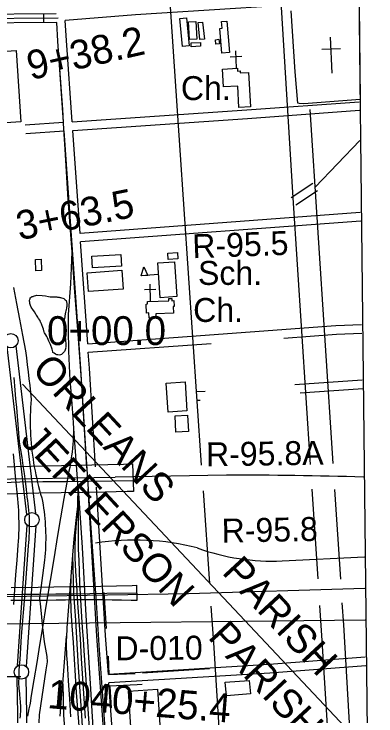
# Model space of a CAD drawing. Extents: x 3651524 to 3689615, y 505651 to 531377.
# Drawn here: x 3686076 to 3687330, y 524706 to 527141 of the extents above; entities that cross this region are included whole.
import ezdxf

# ---------------------------------------------------------------- set-up
doc = ezdxf.new("R2010")
doc.units = 0
for name, color, linetype in [('V-BLDG-IDEN', 7, 'Continuous'), ('V-BLDG-OTLN', 7, 'Continuous'), ('V-BRDG-OTLN', 7, 'Continuous'), ('V-FLOD-BASE', 7, 'Continuous'), ('V-GRID-FRAM', 7, 'Continuous'), ('V-GRID-MAJR', 7, 'Continuous'), ('V-LEVE-TOET', 7, 'Continuous'), ('V-RAIL-TRAK', 7, 'Continuous'), ('V-RIVR-RANG', 7, 'Continuous'), ('V-RIVR-RANG-IDEN', 7, 'Continuous'), ('V-ROAD-CNTR', 7, 'Continuous'), ('V-SITE-OTLN', 7, 'Continuous'), ('V-SITE-OTLN-IDEN', 7, 'Continuous'), ('V-SITE-VEGE', 7, 'Continuous'), ('V-SURV-IDEN', 7, 'Continuous'), ('V-SURV-LINE', 7, 'Continuous'), ('V-TOPO-BNDY', 7, 'Continuous'), ('V-TOPO-GNAM-IDEN', 7, 'Continuous'), ('V-TOPO-SHOR', 7, 'Continuous')]:
    doc.layers.add(name, color=color, linetype=linetype)

msp = doc.modelspace()

# ---------------------------------------------------------------- linework, layer by layer
at = {"layer": 'V-BLDG-OTLN'}
msp.add_line((3686576.446, 526237.134), (3686516.586, 526233.038), dxfattribs=at)
for points in [[(3686659.475, 527028.631), (3686650.181, 527125.777), (3686673.459, 527128.006), (3686682.724, 527030.855)], [(3686683.543, 527053.18), (3686680.858, 527114.274), (3686706.419, 527115.396), (3686709.082, 527054.3)], [(3686720.366, 527052.152), (3686713.534, 527111.124), (3686729.312, 527112.951), (3686736.144, 527053.981)], [(3686796.539, 527004.978), (3686789.439, 527091.033), (3686797.033, 527091.662), (3686795.136, 527114.63), (3686813.36, 527116.135), (3686822.354, 527007.108)], [(3686785.781, 527053.831), (3686788.022, 527037.877), (3686775.752, 527036.155), (3686773.516, 527052.109)], [(3686722.674, 527029.253), (3686690.047, 527027.543), (3686689.357, 527040.71), (3686721.986, 527042.42)], [(3686083.897, 527014.841), (3686099.974, 526766.579), (3685978.656, 526758.723), (3685962.577, 527006.987)], [(3686448.744, 526266.748), (3686347.845, 526260.397), (3686345.303, 526300.818), (3686446.2, 526307.167)], [(3686609.274, 526311.9), (3686642.773, 526313.752), (3686643.99, 526291.781), (3686610.491, 526289.925)], [(3686171.068, 526251.4), (3686152.152, 526250.675), (3686150.649, 526290.046), (3686169.565, 526290.767)], [(3686632.417, 526281.475), (3686640.273, 526160.872), (3686582.415, 526157.104), (3686574.561, 526277.709)], [(3686329.663, 526243.915), (3686449.481, 526252.559), (3686454.202, 526187.107), (3686334.386, 526178.461)], [(3686516.586, 526233.038), (3686526.062, 526263.756), (3686539.634, 526234.615)], [(3686668.564, 525864.885), (3686675.29, 525764.658), (3686609.571, 525760.249), (3686602.846, 525860.476)], [(3686677.594, 525749.718), (3686680.543, 525692.728), (3686637.109, 525690.484), (3686634.164, 525747.473)], [(3686894.878, 524783.173), (3686811.672, 524776.662), (3686808.02, 524823.334), (3686891.227, 524829.842)], [(3686573, 524799.487), (3686592.751, 524498.281), (3686492, 524491.677), (3686472.253, 524792.884)]]:
    msp.add_lwpolyline(points, close=True, dxfattribs=at)
at = {"layer": 'V-BRDG-OTLN'}
msp.add_lwpolyline([(3685954.94, 525569.951), (3685976.598, 525570.174), (3686029.393, 525571.034), (3686082.189, 525571.974), (3686134.98, 525572.994), (3686187.765, 525574.096), (3686240.546, 525575.273), (3686293.319, 525576.533), (3686346.086, 525577.868), (3686400.683, 525578.964), (3686455.279, 525580.06), (3686486.298, 525580.68), (3686489.876, 525485.059), (3686468.62, 525484.551), (3686391.263, 525482.501), (3686315.042, 525481.381), (3686238.82, 525480.15), (3686162.593, 525478.813), (3686086.369, 525477.367), (3686010.142, 525475.812), (3685957.586, 525474.667)], close=True, dxfattribs=at)
for points in [[(3685676.668, 525509.029), (3685736.667, 525509.922), (3685796.665, 525510.962), (3685856.659, 525512.15), (3685916.649, 525513.483), (3685976.633, 525514.964), (3686036.61, 525516.592), (3686096.58, 525518.366), (3686176.274, 525519.24), (3686255.964, 525520.174), (3686335.647, 525521.167), (3686415.327, 525522.218), (3686488.448, 525523.189)], [(3686065.698, 525152.136), (3686159.239, 525153.136), (3686213.683, 525154.037), (3686268.125, 525154.989), (3686322.554, 525155.995), (3686376.982, 525157.051), (3686431.401, 525158.161), (3686485.811, 525159.323), (3686500.675, 525159.654), (3686501.658, 525106.447), (3686481.358, 525107.08), (3686448.94, 525107.889), (3686416.514, 525108.493), (3686384.084, 525108.895), (3686351.648, 525109.093), (3686319.214, 525109.087), (3686286.776, 525108.878), (3686254.337, 525108.465), (3686221.899, 525107.846), (3686189.467, 525107.029), (3686127.525, 525106.918), (3686065.586, 525106.609)], [(3686501.175, 525132.592), (3686397.917, 525130.788), (3686339.057, 525129.862), (3686280.191, 525129.098), (3686221.322, 525128.5), (3686162.448, 525128.066), (3686103.57, 525127.794), (3686052.644, 525126.743), (3686001.719, 525125.637), (3685950.797, 525124.474), (3685899.878, 525123.255), (3685848.962, 525121.979), (3685798.053, 525120.646), (3685747.148, 525119.26), (3685696.251, 525117.816)]]:
    msp.add_lwpolyline(points, dxfattribs=at)
at = {"layer": 'V-FLOD-BASE'}
for points in [[(3686075.84, 525879.954), (3686076.962, 525865.442), (3686077.886, 525850.916), (3686078.607, 525836.379), (3686081.644, 525806.53), (3686084.476, 525776.657), (3686087.108, 525746.769), (3686089.535, 525716.864), (3686091.759, 525686.941), (3686093.78, 525657.005), (3686098.395, 525629.681), (3686102.755, 525602.315), (3686106.863, 525574.913), (3686110.717, 525547.472), (3686114.32, 525519.996), (3686117.668, 525492.487), (3686120.763, 525464.952), (3686122.497, 525453.8), (3686124.025, 525442.62), (3686125.346, 525431.414), (3686126.46, 525420.185), (3686127.366, 525408.937), (3686128.06, 525397.675), (3686128.547, 525386.401), (3686128.826, 525375.118), (3686128.893, 525363.836), (3686128.752, 525352.551), (3686128.404, 525341.273), (3686127.845, 525330.003), (3686127.077, 525318.743), (3686126.1, 525307.502), (3686124.914, 525296.281), (3686120.47, 525232.686), (3686115.772, 525169.11), (3686110.822, 525105.552), (3686107.408, 525064.834), (3686104.209, 525024.097), (3686101.223, 524983.344), (3686098.452, 524942.577), (3686095.894, 524901.795)], [(3686095.894, 524901.795), (3686094.417, 524881.579), (3686093.221, 524861.347), (3686092.302, 524841.098), (3686091.661, 524820.839), (3686092.988, 524802.246), (3686094.634, 524783.672), (3686096.603, 524765.13), (3686097.366, 524757.829), (3686097.921, 524750.509), (3686098.263, 524743.175), (3686098.392, 524735.837), (3686098.311, 524728.495), (3686098.018, 524721.161), (3686097.512, 524713.838), (3686096.793, 524706.532), (3686095.867, 524699.25)]]:
    msp.add_lwpolyline(points, dxfattribs=at)
at = {"layer": 'V-GRID-FRAM'}
msp.add_lwpolyline([(3655577.191, 529244.355), (3687244.414, 529585.207), (3687448.048, 511403.469), (3655764.959, 511062.446), (3655577.191, 529244.355)], dxfattribs=at)
at = {"layer": 'V-GRID-MAJR'}
msp.add_line((3682016.812, 524981.034), (3687293.027, 525039.744), dxfattribs=at)
at = {"layer": 'V-LEVE-TOET'}
for points in [[(3686074.281, 526192.076), (3686084.943, 526137.2), (3686095.363, 526082.276), (3686105.538, 526027.308), (3686115.465, 525972.295), (3686118.885, 525948.337), (3686122.098, 525924.349), (3686125.105, 525900.334), (3686127.904, 525876.293), (3686130.499, 525852.229), (3686132.885, 525828.142), (3686135.062, 525804.037), (3686134.06, 525790.26), (3686133.268, 525776.471), (3686132.682, 525762.672), (3686132.305, 525748.864), (3686132.137, 525735.052), (3686132.178, 525721.239)], [(3686132.178, 525721.239), (3686132.426, 525707.429), (3686132.885, 525693.623), (3686133.55, 525679.826), (3686134.425, 525666.041), (3686135.506, 525652.27), (3686136.795, 525638.518), (3686138.292, 525624.786), (3686139.996, 525611.079), (3686141.906, 525597.398), (3686144.024, 525583.748), (3686146.346, 525570.133), (3686148.874, 525556.553), (3686151.606, 525543.013), (3686154.542, 525529.515), (3686157.682, 525516.064), (3686161.024, 525502.662), (3686164.569, 525489.311), (3686168.315, 525476.015), (3686172.262, 525462.779), (3686174.49, 525450.923), (3686176.522, 525439.034), (3686178.355, 525427.113), (3686179.989, 525415.161), (3686181.422, 525403.182), (3686182.657, 525391.183), (3686183.692, 525379.163), (3686184.523, 525367.129), (3686185.156, 525355.083), (3686185.588, 525343.028), (3686185.817, 525330.968), (3686185.846, 525318.905), (3686185.674, 525306.842), (3686185.301, 525294.786), (3686184.728, 525282.735), (3686183.952, 525270.699), (3686182.975, 525258.675), (3686181.799, 525246.67), (3686174.92, 525193.842), (3686168.145, 525141.003), (3686164.815, 525114.635)], [(3686073.206, 525615.707), (3686080.44, 525537.607), (3686087.96, 525459.535), (3686089.195, 525446.178), (3686090.229, 525432.8), (3686091.059, 525419.41), (3686091.685, 525406.01), (3686092.109, 525392.6), (3686092.328, 525379.188), (3686092.347, 525365.771), (3686092.158, 525352.357), (3686091.767, 525338.947), (3686091.173, 525325.542), (3686090.377, 525312.151), (3686089.375, 525298.773), (3686085.277, 525247.239), (3686081.439, 525195.685), (3686077.863, 525144.11), (3686074.548, 525092.521)], [(3686164.815, 525114.635), (3686167.424, 525084.777), (3686174.203, 525012.817), (3686180.818, 524963.947), (3686190.137, 524912.356), (3686191.085, 524894.551)], [(3686191.085, 524894.551), (3686186.475, 524866.729), (3686181.515, 524835.544), (3686176.757, 524804.328), (3686172.204, 524773.082), (3686167.854, 524741.805), (3686163.707, 524710.503), (3686161.522, 524683.099)]]:
    msp.add_lwpolyline(points, dxfattribs=at)
at = {"layer": 'V-RAIL-TRAK'}
for points in [[(3686234.169, 526950.85), (3686244.333, 526809.521), (3686247.972, 526741.917), (3686251.749, 526672.543), (3686262.189, 526497.271), (3686273.095, 526361.888)], [(3686273.095, 526361.888), (3686276.142, 526316.154), (3686284.349, 526192.928), (3686297.204, 526031.064), (3686310.746, 525839.601), (3686322.321, 525650.116), (3686336.587, 525439.704), (3686347.857, 525276.27), (3686360.27, 525100.201), (3686370.408, 524951.373), (3686381.293, 524789.913), (3686390.323, 524663.191), (3686399.34, 524532.129), (3686409.484, 524385.273), (3686421.145, 524219.864), (3686429.761, 524087.223), (3686442.196, 523918.257), (3686457.343, 523734.287)], [(3686276.142, 526316.154), (3686271.809, 526205.265), (3686263.543, 526098.337), (3686263.433, 526072.933), (3686263.523, 526047.528), (3686263.818, 526022.122), (3686264.315, 525996.717), (3686265.016, 525971.32), (3686265.921, 525945.925), (3686267.029, 525920.54), (3686268.34, 525895.163), (3686269.853, 525869.796)], [(3686269.853, 525869.796), (3686273.75, 525821.263), (3686277.437, 525772.713), (3686280.91, 525724.147), (3686282.377, 525702.333)], [(3686282.377, 525702.333), (3686282.008, 525688.86), (3686281.422, 525675.392), (3686280.621, 525661.937), (3686279.606, 525648.496), (3686278.377, 525635.073), (3686276.933, 525621.673), (3686275.272, 525608.295), (3686273.4, 525594.949), (3686271.315, 525581.63), (3686269.018, 525568.349), (3686266.509, 525555.107), (3686263.787, 525541.907), (3686260.854, 525528.751), (3686249.009, 525461.067), (3686237.405, 525393.339), (3686226.04, 525325.573), (3686214.92, 525257.77), (3686201.221, 525176.137), (3686187.648, 525094.487), (3686174.203, 525012.817), (3686164.408, 524952.26), (3686154.555, 524891.708), (3686144.647, 524831.161), (3686134.683, 524770.624), (3686132.653, 524757.552), (3686130.403, 524744.519), (3686127.927, 524731.524), (3686125.227, 524718.575), (3686122.307, 524705.674)], [(3686282.377, 525702.333), (3686296.426, 525513.999), (3686297.837, 525495.076), (3686312.124, 525290.583), (3686324.721, 525054.918), (3686339.295, 524819.246), (3686351.648, 524626.603), (3686369.367, 524401.145), (3686377.715, 524291.431), (3686378.782, 524279.483), (3686380.103, 524267.56), (3686381.674, 524255.667), (3686383.495, 524243.809), (3686385.563, 524231.994), (3686387.883, 524220.224), (3686390.45, 524208.506), (3686409.473, 524117.665), (3686424.59, 524038.282), (3686441.066, 523933.625)], [(3686296.426, 525513.999), (3686297.083, 525481.666), (3686297.358, 525468.22), (3686298.06, 525422.439), (3686298.533, 525376.654), (3686298.775, 525330.867), (3686298.785, 525285.078), (3686300.12, 525246), (3686301.669, 525206.928), (3686303.43, 525167.867), (3686305.404, 525128.816), (3686307.594, 525089.775), (3686309.996, 525050.748), (3686312.611, 525011.733), (3686315.44, 524972.733), (3686318.481, 524933.75), (3686341.713, 524578.065)], [(3686297.083, 525481.666), (3686296.389, 525460.729), (3686295.496, 525439.798), (3686294.407, 525418.878), (3686294.224, 525415.951), (3686293.114, 525397.966), (3686291.625, 525377.068), (3686289.938, 525356.183), (3686288.879, 525343.487), (3686288.023, 525330.775), (3686287.374, 525318.051), (3686286.929, 525305.318), (3686286.694, 525292.58), (3686286.661, 525279.839), (3686286.835, 525267.101), (3686287.214, 525254.366), (3686289.598, 525207.621), (3686292.201, 525160.885), (3686295.021, 525114.164), (3686298.058, 525067.458), (3686301.314, 525020.763), (3686304.79, 524974.085), (3686309.142, 524905.205), (3686313.457, 524836.32), (3686317.739, 524767.432), (3686321.987, 524698.543)], [(3686294.224, 525415.951), (3686282.842, 525320.48), (3686278.285, 525264.408), (3686272.808, 525189.916), (3686260.504, 525025.734), (3686259.4, 525013.532), (3686258.501, 525001.313), (3686257.809, 524989.081), (3686257.555, 524982.74), (3686257.035, 524964.589), (3686256.957, 524952.337), (3686257.084, 524940.086), (3686257.416, 524927.837), (3686257.952, 524915.598), (3686258.694, 524903.368), (3686259.642, 524891.153), (3686263.738, 524828.515), (3686267.86, 524765.879), (3686272.012, 524703.245)], [(3686278.285, 525264.408), (3686282.557, 525130.993), (3686288.549, 525038.618), (3686297.849, 524875.98), (3686309.5, 524707.806), (3686320.746, 524536.874)], [(3686272.808, 525189.916), (3686272.331, 525174.212), (3686272.008, 525156.953), (3686271.883, 525139.69), (3686271.958, 525122.43), (3686272.233, 525105.169), (3686272.708, 525087.913), (3686273.38, 525070.665), (3686274.252, 525053.425), (3686275.325, 525036.195), (3686276.597, 525018.979), (3686280.628, 524961.265), (3686284.468, 524903.538), (3686288.119, 524845.796), (3686291.58, 524788.043), (3686296.047, 524729.578), (3686300.229, 524671.092)], [(3686236.08, 524706.17), (3686240.982, 524768.243), (3686244.72, 524817.851), (3686257.555, 524982.74)], [(3686244.72, 524817.851), (3686247.896, 524709.699), (3686256.166, 524591.269)]]:
    msp.add_lwpolyline(points, dxfattribs=at)
at = {"layer": 'V-RIVR-RANG'}
msp.add_line((3686100.184, 524842.542), (3685200.24, 524832.492), dxfattribs=at)
at = {"layer": 'V-ROAD-CNTR'}
msp.add_line((3686179.107, 527110.856), (3686178.872, 527140.855), dxfattribs=at)
for points in [[(3687103.645, 525578.814), (3687043.285, 526503.1), (3686990.746, 527354.055), (3686872.968, 529114.378)], [(3686726.071, 525576.302), (3686635.799, 526908.46), (3686523.265, 528575.252), (3686486.737, 529093.25)], [(3686222.081, 527141.193), (3685928.372, 527138.901), (3685922.411, 527144.888), (3685891.547, 527186.451), (3685855.91, 527236.973), (3685838.436, 527271.104), (3685796.457, 527344.593)], [(3686228.988, 527126.246), (3685922.188, 527123.852), (3685911.015, 527135.074), (3685879.395, 527177.655), (3685843.041, 527229.195), (3685825.241, 527263.962), (3685783.432, 527337.153)], [(3687268.579, 527187.543), (3687262.734, 527187.34), (3686496.746, 527138.547), (3686253.643, 527118.801)], [(3686224.085, 527111.206), (3685926.385, 527108.884)], [(3686247.902, 526765.518), (3686228.343, 527047.485), (3686224.085, 527111.206)], [(3686277.835, 526767.531), (3686258.272, 527049.523), (3686253.643, 527118.801)], [(3686277.834, 526767.531), (3686882.878, 526808.208), (3687271.21, 526836.994)], [(3687181.717, 525582.113), (3687101.669, 526809.385)], [(3686279.91, 526737.603), (3686884.994, 526778.282), (3687273.428, 526807.076)], [(3686114.759, 526756.567), (3686247.901, 526765.518)], [(3686116.771, 526726.636), (3686249.977, 526735.591)], [(3686328.009, 525566.662), (3686307.204, 525910.667), (3686249.978, 526735.591)], [(3686304.692, 526380.375), (3686279.911, 526737.603)], [(3687119.184, 526540.852), (3687273.655, 526702.728)], [(3687110.86, 526553.33), (3687035.767, 526503.234)], [(3687127.508, 526528.374), (3687052.415, 526478.278)], [(3687275.522, 526452.188), (3686304.693, 526380.376)], [(3687277.736, 526422.27), (3686306.769, 526350.447)], [(3686331.24, 525997.682), (3686306.768, 526350.447)], [(3686331.24, 525997.683), (3687191.42, 526060.33), (3687280.369, 526063.939)], [(3687010.521, 526017.075), (3687193.118, 526030.374), (3687281.585, 526033.963)], [(3686333.316, 525967.754), (3686759.128, 525998.766)], [(3686357.845, 525570.301), (3686337.142, 525912.611), (3686333.316, 525967.754)], [(3687049.296, 525855.859), (3687282.037, 525872.687)], [(3687067.202, 525827.075), (3687284.201, 525842.765)], [(3686708.727, 525831.234), (3686738.829, 525833.411)], [(3686710.891, 525801.312), (3686720.998, 525802.043)], [(3682737.439, 525473.146), (3683036.302, 525481.108), (3683311.606, 525484.486), (3686426.526, 525534.85)], [(3686811.7, 525541.357), (3686426.526, 525534.85)], [(3686427.448, 524083.757), (3686363.286, 524983.388), (3686332.427, 525493.621)], [(3686402.826, 524850.703), (3686393.222, 524985.36), (3686362.129, 525499.47)], [(3686753.877, 525165.946), (3686732.092, 525487.434)], [(3687129.539, 525182.305), (3687109.28, 525492.521)], [(3687207.854, 525181.403), (3687187.62, 525491.623)], [(3687004.541, 525243.958), (3687289.83, 525258.592)], [(3686680.316, 525129.466), (3686119.722, 525121.308)], [(3687291.065, 525148.285), (3686680.316, 525129.466)], [(3686119.722, 525121.308), (3683779.34, 525087.253)], [(3686887.377, 523066.723), (3686767.809, 524960.346), (3686759.223, 525087.05)], [(3687235.977, 523498.45), (3687142.369, 524985.836), (3687135.628, 525089.06)], [(3687286.346, 523841.081), (3687218.237, 525022.209), (3687213.262, 525098.481)], [(3687292.764, 524910.226), (3686960.416, 524885.015), (3686402.826, 524850.704)], [(3687295.034, 524880.312), (3686962.472, 524855.085), (3686404.961, 524820.779)], [(3686429.879, 524471.384), (3686404.96, 524820.778)]]:
    msp.add_lwpolyline(points, dxfattribs=at)
for centre, radius, start, end in [((3686861.788, 511882.916), 13658.533, 88.2171112, 90.210114), ((3686494.777, 524452.463), 864.059, 75.507005, 99.053122), ((3686973.37, 526019.323), 775.991, 250.239638, 272.302163)]:
    msp.add_arc(centre, radius, start, end, dxfattribs=at)
at = {"layer": 'V-SITE-OTLN'}
for p, q in [((3687050.166, 526940.732), (3687036.438, 527151.611)), ((3687271.472, 527169.282), (3687275.107, 526844.749)), ((3687177.822, 526936.19), (3687172.645, 527060.975)), ((3686846.895, 526952.919), (3686844.068, 527012.852)), ((3687206.602, 527020.721), (3687142.126, 527018.046)), ((3686864.989, 526993.816), (3686825.033, 526991.932)), ((3687059.214, 526831.687), (3687050.166, 526940.732)), ((3687275.107, 526844.749), (3687079.833, 526829.845)), ((3687063.924, 526830.491), (3687059.214, 526831.687)), ((3687079.833, 526829.845), (3687063.924, 526830.491)), ((3686549.231, 526144.604), (3686547.233, 526204.571)), ((3686567.888, 526185.248), (3686527.91, 526183.916))]:
    msp.add_line(p, q, dxfattribs=at)
for points in [[(3686802.075, 526888.633), (3686798.743, 526950.104), (3686849.847, 526952.875), (3686850.371, 526943.208), (3686859.386, 526943.698), (3686859.736, 526937.239), (3686888.392, 526938.793), (3686894.878, 526819.132), (3686855.151, 526816.98), (3686851.123, 526891.292)], [(3686538.286, 526143.55), (3686612.172, 526146.436), (3686611.881, 526153.872), (3686622.758, 526154.298), (3686623.051, 526146.803), (3686630.021, 526147.075), (3686630.838, 526126.183), (3686627.288, 526126.044), (3686628.159, 526103.784), (3686567.661, 526101.419), (3686568.238, 526086.686), (3686543.706, 526085.727), (3686542.983, 526104.26), (3686535.27, 526103.961), (3686534.049, 526135.168), (3686538.608, 526135.344)]]:
    msp.add_lwpolyline(points, close=True, dxfattribs=at)
at = {"layer": 'V-SITE-VEGE'}
for points in [[(3686251.861, 526025.141), (3686253.641, 526020.347), (3686254.219, 526013.756), (3686254.802, 526009.562), (3686254.788, 526005.374), (3686255.37, 526000.58), (3686255.355, 525996.387), (3686255.945, 525993.991), (3686255.929, 525989.201), (3686255.323, 525986.807), (3686254.712, 525983.817), (3686255.302, 525981.418), (3686254.1, 525979.626), (3686253.488, 525976.036), (3686252.279, 525973.048), (3686251.075, 525970.654), (3686243.262, 525962.898), (3686240.259, 525960.512), (3686237.257, 525958.727), (3686232.469, 525958.145), (3686227.679, 525958.759), (3686224.689, 525959.37), (3686222.294, 525959.978), (3686219.906, 525961.78), (3686215.124, 525964.193), (3686213.332, 525965.995), (3686210.344, 525967.203), (3686210.951, 525969.597), (3686209.771, 525974.392), (3686208.589, 525979.186), (3686202.058, 525995.376), (3686196.707, 526006.173), (3686191.955, 526017.566), (3686189.578, 526022.364), (3686186.004, 526027.767), (3686181.836, 526034.968), (3686180.65, 526037.968), (3686177.691, 526048.155), (3686175.913, 526053.549), (3686172.354, 526062.544), (3686171.168, 526066.14), (3686169.388, 526070.939), (3686167.596, 526072.741), (3686166.419, 526078.133), (3686161.053, 526084.738), (3686158.077, 526090.139), (3686153.908, 526096.141), (3686152.12, 526098.542), (3686147.956, 526106.94), (3686143.784, 526112.343), (3686136.039, 526123.748), (3686133.067, 526129.747), (3686131.296, 526136.937), (3686130.708, 526141.132), (3686129.524, 526144.728), (3686129.538, 526148.32), (3686130.745, 526150.712), (3686131.951, 526153.702), (3686131.959, 526156.096), (3686134.962, 526158.482), (3686136.762, 526159.672), (3686139.162, 526160.862), (3686142.158, 526161.452), (3686143.958, 526162.642), (3686146.957, 526163.83), (3686151.751, 526165.009), (3686154.749, 526166.197), (3686173.306, 526164.336), (3686185.279, 526163.697), (3686196.051, 526161.862), (3686201.436, 526160.645), (3686208.622, 526160.621), (3686212.212, 526160.008), (3686224.189, 526159.967), (3686227.181, 526159.359), (3686231.969, 526159.343), (3686234.361, 526158.136), (3686237.355, 526158.124), (3686248.12, 526153.897), (3686250.508, 526152.093), (3686252.894, 526149.688), (3686256.48, 526147.28), (3686258.259, 526142.483), (3686258.837, 526136.495), (3686258.802, 526126.912), (3686257.594, 526123.324), (3686257.584, 526120.332), (3686256.971, 526116.74), (3686256.365, 526114.348), (3686255.755, 526111.354), (3686254.54, 526106.57), (3686252.103, 526094.601), (3686252.089, 526090.411), (3686250.87, 526084.429), (3686250.258, 526080.237), (3686250.25, 526077.842), (3686249.635, 526073.054), (3686249.586, 526059.281), (3686250.17, 526055.687), (3686249.559, 526051.497), (3686250.739, 526046.703)], [(3686250.739, 526046.703), (3686251.329, 526043.706), (3686251.321, 526041.312), (3686251.896, 526034.724), (3686251.861, 526025.141)]]:
    msp.add_lwpolyline(points, dxfattribs=at)
at = {"layer": 'V-SURV-LINE'}
for points in [[(3686120.905, 525404.929), (3686052.499, 525986.338)], [(3686082.291, 525989.864), (3686150.698, 525408.454)], [(3686088.185, 524880.15), (3686121.799, 525367.937)], [(3686151.729, 525365.887), (3686118.115, 524878.1)], [(3686091.766, 524584.577), (3686087.143, 524838.942)], [(3686117.137, 524839.499), (3686121.76, 524585.134)]]:
    msp.add_lwpolyline(points, dxfattribs=at)
for centre in [(3686065.06, 526007.95), (3686138.137, 525386.842), (3686101.777, 524859.194)]:
    msp.add_circle(centre, 25, dxfattribs=at)
at = {"layer": 'V-TOPO-BNDY'}
msp.add_line((3686104.965, 525857.107), (3687300.4, 524586.432), dxfattribs=at)
at = {"layer": 'V-TOPO-SHOR'}
for p, q in [((3686386.72, 525134.362), (3686395.721, 525009.305)), ((3686402.072, 524913.745), (3686404.997, 524850.042)), ((3686520.6, 524855.93), (3686753.394, 524871.239)), ((3686404.997, 524850.042), (3686495.432, 524854.052)), ((3686407.591, 524806.874), (3686412.834, 524735.057))]:
    msp.add_line(p, q, dxfattribs=at)
msp.add_lwpolyline([(3686407.591, 524806.874), (3686406.819, 524810.808), (3686502.371, 524815.979), (3686520.065, 524817.098)], dxfattribs=at)

# ---------------------------------------------------------------- texts
at = {"layer": 'V-BLDG-IDEN'}
msp.add_text('Sch.', height=82.9998, dxfattribs=at).set_placement((3686713.511, 526201.526))
at = {"layer": 'V-RIVR-RANG-IDEN'}
for s, rotation, p in [('R-95.5', 2.118194, (3686695.219, 526293.866)), ('R-95.8A', 0.832875, (3686741.805, 525572.179)), ('R-95.8', 1.097292, (3686796.109, 525307.447)), ('D-010', 0.498326, (3686427.757, 524899.366))]:
    msp.add_text(s, height=83, rotation=rotation, dxfattribs=at).set_placement(p)
at = {"layer": 'V-SITE-OTLN-IDEN'}
for p in [(3686654.219, 526842.563), (3686696.66, 526073.094)]:
    msp.add_text('Ch.', height=82.9998, dxfattribs=at).set_placement(p)
at = {"layer": 'V-SURV-IDEN'}
for s, rotation, p in [('9+38.2', 12.803889, (3686133.476, 526911.601)), ('3+63.5', 11.588156, (3686094.639, 526355.842)), ('0+00.0', 359.996642, (3686190.085, 525992.967)), ('1040+25.4', 355.418333, (3686189.562, 524733.863))]:
    msp.add_text(s, height=100, rotation=rotation, dxfattribs=at).set_placement(p)
at = {"layer": 'V-TOPO-GNAM-IDEN'}
for s, p in [('ORLEANS', (3686133.862, 525904.364)), ('JEFFERSON', (3686094.943, 525659.878)), ('PARISH', (3686792.961, 525202.534)), ('PARISH', (3686744.587, 524977.743))]:
    msp.add_text(s, height=99.9998, rotation=312.852289, dxfattribs=at).set_placement(p)

doc.saveas('drawing.dxf')
